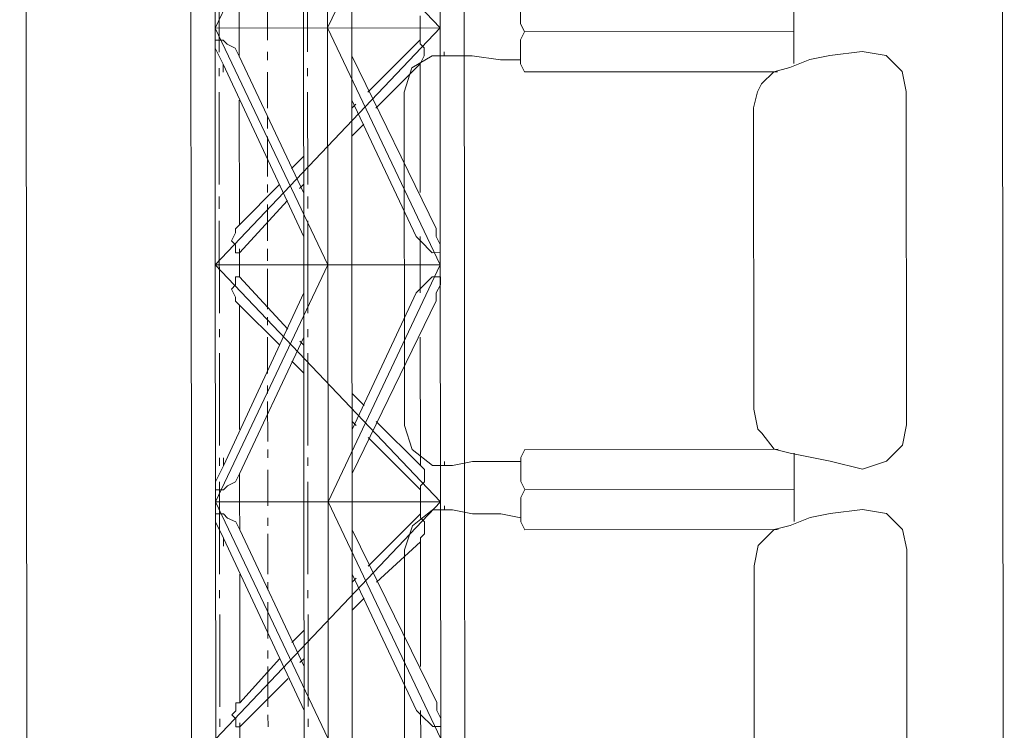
# Model space of a CAD drawing. Header units: inches. Extents: x -5850 to 5646, y 8947 to 13007.
# Tile 264 of 548: x -3189 to -3085, y 10589 to 10664. Entities that reach past the tile are written whole.
import ezdxf

# ---------------------------------------------------------------- set-up
doc = ezdxf.new("R2010")
doc.units = ezdxf.units.IN
doc.header["$MEASUREMENT"] = 0
doc.layers.add('at_Entity', color=7, linetype='Continuous')

msp = doc.modelspace()

# ---------------------------------------------------------------- linework, layer by layer
at = {"layer": 'at_Entity', "color": 7, "lineweight": 20}
for p, q in [((-3188.61, 11435.42), (-3187.75, 10467.28)), ((-3085.97, 11435.09), (-3085.11, 10467.37)), ((-3170.65, 10712.71), (-3170.61, 10662.86)), ((-3168.07, 10662.86), (-3168.1, 10687.79)), ((-3144.42, 10662.88), (-3168.1, 10687.79)), ((-3156.27, 10687.8), (-3168.07, 10662.86)), ((-3158.78, 10662.87), (-3158.8, 10687.8)), ((-3156.25, 10662.87), (-3156.27, 10687.8)), ((-3144.44, 10687.81), (-3156.25, 10662.87)), ((-3153.71, 10662.88), (-3153.74, 10687.8)), ((-3144.42, 10662.88), (-3144.44, 10687.81)), ((-3141.89, 10662.89), (-3141.91, 10687.81)), ((-3167.65, 10660.33), (-3167.66, 10670.05)), ((-3158.36, 10660.34), (-3158.37, 10670.05)), ((-3165.54, 10662.87), (-3165.54, 10665.83)), ((-3135.98, 10665.85), (-3135.98, 10663.32)), ((-3107.25, 10665.88), (-3107.25, 10663.34)), ((-3146.53, 10664.15), (-3146.53, 10662.88)), ((-3135.98, 10663.32), (-3135.55, 10662.47)), ((-3107.25, 10663.34), (-3107.25, 10662.5)), ((-3170.61, 10662.86), (-3170.59, 10637.94)), ((-3144.42, 10662.88), (-3168.07, 10662.86)), ((-3168.05, 10637.94), (-3168.07, 10662.86)), ((-3168.07, 10662.86), (-3156.22, 10637.95)), ((-3144.42, 10662.88), (-3168.05, 10637.94)), ((-3165.54, 10659.91), (-3165.54, 10662.87)), ((-3158.78, 10662.87), (-3158.76, 10637.95)), ((-3156.22, 10637.95), (-3156.25, 10662.87)), ((-3156.25, 10662.87), (-3144.4, 10637.96)), ((-3153.69, 10637.96), (-3153.71, 10662.88)), ((-3146.53, 10662.88), (-3146.53, 10661.62)), ((-3146.53, 10662.88), (-3146.53, 10661.62)), ((-3144.4, 10637.96), (-3144.42, 10662.88)), ((-3141.86, 10637.97), (-3141.89, 10662.89)), ((-3135.55, 10662.47), (-3135.97, 10661.63)), ((-3135.55, 10662.47), (-3107.25, 10662.5)), ((-3135.55, 10662.47), (-3107.25, 10662.5)), ((-3107.25, 10662.5), (-3107.25, 10659.12)), ((-3168.07, 10660.76), (-3168.07, 10661.6)), ((-3168.07, 10661.6), (-3167.23, 10661.6)), ((-3168.07, 10660.76), (-3168.07, 10661.6)), ((-3168.07, 10661.6), (-3167.23, 10661.6)), ((-3167.23, 10661.6), (-3166.81, 10661.18)), ((-3167.23, 10661.6), (-3166.81, 10661.18)), ((-3166.81, 10661.18), (-3165.96, 10660.76)), ((-3166.81, 10661.18), (-3165.96, 10660.76)), ((-3152.02, 10656.12), (-3146.53, 10661.62)), ((-3146.53, 10661.62), (-3152.02, 10656.12)), ((-3146.53, 10661.62), (-3146.53, 10661.2)), ((-3146.53, 10661.2), (-3146.53, 10661.62)), ((-3146.53, 10661.2), (-3146.11, 10660.78)), ((-3146.11, 10660.78), (-3146.53, 10661.2)), ((-3135.97, 10661.63), (-3135.97, 10659.09)), ((-3167.65, 10659.91), (-3168.07, 10660.76)), ((-3167.65, 10659.91), (-3168.07, 10660.76)), ((-3167.23, 10659.07), (-3167.65, 10659.91)), ((-3167.23, 10659.07), (-3167.65, 10659.91)), ((-3165.96, 10660.76), (-3165.54, 10659.91)), ((-3165.96, 10660.76), (-3165.54, 10659.91)), ((-3158.77, 10645.56), (-3165.54, 10659.91)), ((-3165.54, 10659.91), (-3158.77, 10645.56)), ((-3153.71, 10659.92), (-3144.82, 10641.77)), ((-3147.38, 10658.66), (-3145.26, 10659.93)), ((-3146.11, 10659.93), (-3146.53, 10659.09)), ((-3146.53, 10659.09), (-3146.11, 10659.93)), ((-3146.11, 10660.78), (-3146.11, 10659.93)), ((-3146.11, 10659.93), (-3146.11, 10660.78)), ((-3144.42, 10659.93), (-3145.26, 10659.93)), ((-3144.42, 10659.93), (-3143.15, 10659.93)), ((-3144, 10659.93), (-3144, 10660.35)), ((-3143.15, 10659.93), (-3141.04, 10659.93)), ((-3141.04, 10659.93), (-3138.08, 10659.52)), ((-3103.45, 10659.97), (-3105.56, 10659.55)), ((-3100.07, 10660.39), (-3103.45, 10659.97)), ((-3097.53, 10659.97), (-3100.07, 10660.39)), ((-3095.84, 10658.28), (-3097.53, 10659.97)), ((-3158.76, 10640.91), (-3167.23, 10659.07)), ((-3167.23, 10658.22), (-3167.23, 10659.07)), ((-3167.23, 10658.22), (-3167.23, 10659.07)), ((-3151.17, 10654.44), (-3146.53, 10659.09)), ((-3146.53, 10658.66), (-3146.53, 10659.09)), ((-3146.53, 10659.09), (-3146.53, 10658.66)), ((-3146.53, 10658.66), (-3146.53, 10659.09)), ((-3138.08, 10659.52), (-3135.97, 10659.52)), ((-3135.97, 10659.09), (-3135.55, 10658.25)), ((-3107.67, 10658.7), (-3105.56, 10659.55)), ((-3107.25, 10659.12), (-3107.25, 10659.54)), ((-3167.64, 10657.8), (-3167.65, 10658.64)), ((-3158.35, 10657.8), (-3158.36, 10658.65)), ((-3148.21, 10656.13), (-3147.38, 10658.66)), ((-3146.53, 10658.66), (-3146.52, 10645.57)), ((-3135.55, 10658.25), (-3108.94, 10658.27)), ((-3110.63, 10657), (-3109.35, 10658.27)), ((-3107.67, 10658.7), (-3109.35, 10658.27)), ((-3095.42, 10656.18), (-3095.84, 10658.28)), ((-3110.63, 10657), (-3111.04, 10656.16)), ((-3167.63, 10646.4), (-3167.64, 10656.11)), ((-3158.34, 10646.41), (-3158.35, 10656.12)), ((-3148.18, 10621.07), (-3148.21, 10656.13)), ((-3111.46, 10654.47), (-3111.04, 10656.16)), ((-3095.39, 10621.12), (-3095.42, 10656.18)), ((-3165.52, 10642.17), (-3165.53, 10655.27)), ((-3153.71, 10655.28), (-3146.94, 10640.92)), ((-3146.94, 10640.92), (-3153.71, 10655.28)), ((-3153.71, 10654.43), (-3153.28, 10654.85)), ((-3111.44, 10622.79), (-3111.46, 10654.47)), ((-3152.44, 10652.74), (-3153.7, 10651.48)), ((-3158.77, 10649.36), (-3160.04, 10648.09)), ((-3165.52, 10642.17), (-3161.3, 10646.4)), ((-3159.19, 10645.98), (-3158.77, 10646.4)), ((-3167.63, 10643.86), (-3167.63, 10645.13)), ((-3165.52, 10639.22), (-3160.46, 10644.71)), ((-3158.34, 10643.87), (-3158.34, 10645.13)), ((-3167.62, 10632.87), (-3167.63, 10642.59)), ((-3165.52, 10642.17), (-3165.52, 10642.6)), ((-3158.33, 10632.88), (-3158.34, 10642.6)), ((-3145.25, 10642.61), (-3144.82, 10641.77)), ((-3145.25, 10642.61), (-3144.82, 10641.77)), ((-3166.36, 10640.48), (-3165.94, 10641.33)), ((-3165.94, 10641.33), (-3166.36, 10640.48)), ((-3165.94, 10641.75), (-3165.52, 10642.17)), ((-3165.52, 10642.17), (-3165.94, 10641.75)), ((-3165.94, 10641.33), (-3165.94, 10641.75)), ((-3165.94, 10641.75), (-3165.94, 10641.33)), ((-3144.82, 10641.77), (-3144.82, 10640.92)), ((-3144.82, 10641.77), (-3144.82, 10640.92)), ((-3165.94, 10640.06), (-3166.36, 10640.48)), ((-3166.36, 10640.48), (-3165.94, 10640.06)), ((-3146.09, 10640.08), (-3146.94, 10640.92)), ((-3146.09, 10640.08), (-3146.94, 10640.92)), ((-3146.51, 10640.92), (-3146.51, 10637.96)), ((-3144.82, 10640.92), (-3144.4, 10640.08)), ((-3144.82, 10640.92), (-3144.4, 10640.08)), ((-3165.94, 10639.22), (-3165.94, 10640.06)), ((-3165.94, 10640.06), (-3165.94, 10639.22)), ((-3165.52, 10639.22), (-3165.94, 10639.22)), ((-3165.94, 10639.22), (-3165.52, 10639.22)), ((-3165.52, 10639.22), (-3165.52, 10639.63)), ((-3165.52, 10637.94), (-3165.52, 10639.22)), ((-3145.67, 10639.65), (-3146.09, 10640.08)), ((-3145.67, 10639.65), (-3146.09, 10640.08)), ((-3145.24, 10639.23), (-3145.67, 10639.65)), ((-3145.24, 10639.23), (-3145.67, 10639.65)), ((-3144.4, 10639.24), (-3145.24, 10639.23)), ((-3144.4, 10639.24), (-3145.24, 10639.23)), ((-3144.4, 10640.08), (-3144.4, 10639.24)), ((-3144.4, 10640.08), (-3144.4, 10639.24)), ((-3170.59, 10637.94), (-3170.57, 10613.02)), ((-3144.4, 10637.96), (-3168.05, 10637.94)), ((-3168.03, 10613.02), (-3168.05, 10637.94)), ((-3168.05, 10637.94), (-3144.37, 10613.04)), ((-3156.22, 10637.95), (-3168.03, 10613.02)), ((-3165.52, 10636.68), (-3165.52, 10637.94)), ((-3158.76, 10637.95), (-3158.74, 10613.03)), ((-3156.2, 10613.03), (-3156.22, 10637.95)), ((-3144.4, 10637.96), (-3156.2, 10613.03)), ((-3153.67, 10613.03), (-3153.69, 10637.96)), ((-3146.51, 10637.96), (-3146.51, 10635.01)), ((-3144.37, 10613.04), (-3144.4, 10637.96)), ((-3141.84, 10613.05), (-3141.86, 10637.97)), ((-3165.94, 10635.84), (-3165.94, 10636.68)), ((-3165.94, 10636.68), (-3165.52, 10636.68)), ((-3165.52, 10636.68), (-3160.44, 10631.2)), ((-3145.67, 10636.28), (-3146.09, 10635.85)), ((-3145.24, 10636.7), (-3145.67, 10636.28)), ((-3144.39, 10636.7), (-3145.24, 10636.7)), ((-3144.39, 10635.86), (-3144.39, 10636.7)), ((-3166.36, 10635.41), (-3165.94, 10635.84)), ((-3165.93, 10634.57), (-3166.36, 10635.41)), ((-3146.09, 10635.85), (-3146.93, 10635.01)), ((-3144.82, 10635.01), (-3144.39, 10635.86)), ((-3158.76, 10635), (-3167.19, 10616.83)), ((-3165.93, 10634.15), (-3165.93, 10634.57)), ((-3165.52, 10633.72), (-3165.93, 10634.15)), ((-3153.68, 10620.64), (-3146.93, 10635.01)), ((-3153.67, 10616), (-3144.82, 10634.17)), ((-3145.24, 10633.32), (-3144.82, 10634.17)), ((-3144.82, 10634.17), (-3144.82, 10635.01)), ((-3165.5, 10620.63), (-3165.52, 10633.72)), ((-3165.52, 10633.72), (-3161.28, 10629.5)), ((-3167.62, 10630.34), (-3167.62, 10631.19)), ((-3158.33, 10630.35), (-3158.33, 10631.2)), ((-3158.75, 10630.35), (-3165.5, 10615.98)), ((-3159.18, 10629.93), (-3158.75, 10629.5)), ((-3146.5, 10630.36), (-3146.49, 10617.27)), ((-3167.61, 10618.94), (-3167.62, 10628.65)), ((-3160.02, 10627.81), (-3158.75, 10626.55)), ((-3158.32, 10618.95), (-3158.33, 10628.66)), ((-3153.68, 10624.44), (-3152.41, 10623.17)), ((-3111.01, 10620.68), (-3111.44, 10622.79)), ((-3153.68, 10621.48), (-3153.25, 10621.06)), ((-3151.14, 10621.49), (-3146.49, 10616.84)), ((-3147.34, 10618.53), (-3148.18, 10621.07)), ((-3110.59, 10620.26), (-3111.01, 10620.68)), ((-3095.81, 10619), (-3095.39, 10621.12)), ((-3151.99, 10619.79), (-3146.49, 10614.31)), ((-3109.32, 10618.57), (-3110.59, 10620.26)), ((-3145.22, 10616.85), (-3147.34, 10618.53)), ((-3135.51, 10618.54), (-3135.93, 10617.7)), ((-3135.51, 10618.54), (-3108.9, 10618.57)), ((-3107.63, 10618.14), (-3109.32, 10618.57)), ((-3097.5, 10617.31), (-3095.81, 10619)), ((-3167.61, 10616.83), (-3167.61, 10617.67)), ((-3167.19, 10617.67), (-3167.19, 10616.83)), ((-3158.32, 10616.83), (-3158.32, 10617.68)), ((-3135.93, 10617.7), (-3135.93, 10615.16)), ((-3105.52, 10617.72), (-3107.63, 10618.14)), ((-3107.21, 10618.14), (-3107.21, 10617.72)), ((-3107.21, 10617.72), (-3107.21, 10615.19)), ((-3103.41, 10617.31), (-3105.52, 10617.72)), ((-3167.19, 10616.83), (-3167.61, 10615.98)), ((-3146.49, 10617.27), (-3146.49, 10616.84)), ((-3146.49, 10616.84), (-3146.07, 10616.42)), ((-3146.07, 10616.42), (-3146.07, 10615.15)), ((-3144.38, 10616.85), (-3145.22, 10616.85)), ((-3144.38, 10616.85), (-3143.11, 10616.85)), ((-3143.96, 10616.85), (-3143.96, 10617.27)), ((-3143.11, 10616.85), (-3141, 10617.27)), ((-3141, 10617.27), (-3135.93, 10617.28)), ((-3100.03, 10616.46), (-3103.41, 10617.31)), ((-3100.03, 10616.46), (-3097.5, 10617.31)), ((-3167.61, 10615.98), (-3168.03, 10615.14)), ((-3165.92, 10615.14), (-3165.5, 10615.98)), ((-3165.5, 10613.02), (-3165.5, 10615.98)), ((-3168.03, 10615.14), (-3168.03, 10614.29)), ((-3167.6, 10605.42), (-3167.61, 10615.14)), ((-3167.19, 10614.29), (-3166.76, 10614.71)), ((-3166.76, 10614.71), (-3165.92, 10615.14)), ((-3158.31, 10605.43), (-3158.32, 10615.14)), ((-3146.07, 10615.15), (-3146.49, 10614.73)), ((-3146.49, 10614.73), (-3146.49, 10614.31)), ((-3135.93, 10615.16), (-3135.51, 10614.32)), ((-3135.51, 10614.32), (-3107.21, 10614.35)), ((-3135.51, 10614.32), (-3107.21, 10614.35)), ((-3107.21, 10615.19), (-3107.21, 10614.35)), ((-3107.21, 10614.35), (-3107.2, 10610.97)), ((-3168.03, 10614.29), (-3167.19, 10614.29)), ((-3146.49, 10614.31), (-3146.49, 10613.04)), ((-3135.51, 10614.32), (-3135.93, 10613.47)), ((-3135.93, 10613.47), (-3135.93, 10610.94)), ((-3170.57, 10613.02), (-3170.54, 10588.1)), ((-3168.03, 10613.02), (-3144.37, 10613.04)), ((-3168.03, 10613.02), (-3156.18, 10588.11)), ((-3168.01, 10588.1), (-3168.03, 10613.02)), ((-3144.37, 10613.04), (-3168.01, 10588.1)), ((-3165.49, 10610.07), (-3165.5, 10613.02)), ((-3158.74, 10613.03), (-3158.72, 10588.11)), ((-3156.2, 10613.03), (-3144.35, 10588.12)), ((-3156.18, 10588.11), (-3156.2, 10613.03)), ((-3153.65, 10588.11), (-3153.67, 10613.03)), ((-3146.49, 10613.04), (-3146.49, 10611.78)), ((-3144.35, 10588.12), (-3144.37, 10613.04)), ((-3143.95, 10612.2), (-3143.95, 10612.62)), ((-3141.82, 10588.12), (-3141.84, 10613.05)), ((-3168.03, 10610.91), (-3168.03, 10611.76)), ((-3168.03, 10611.76), (-3167.19, 10611.76)), ((-3168.03, 10610.91), (-3168.03, 10611.76)), ((-3168.03, 10611.76), (-3167.19, 10611.76)), ((-3167.19, 10611.76), (-3166.76, 10611.33)), ((-3167.19, 10611.76), (-3166.76, 10611.33)), ((-3166.76, 10611.33), (-3165.91, 10610.92)), ((-3166.76, 10611.33), (-3165.91, 10610.92)), ((-3151.97, 10606.28), (-3146.49, 10611.78)), ((-3146.49, 10611.78), (-3151.97, 10606.28)), ((-3147.33, 10610.51), (-3145.22, 10612.2)), ((-3146.49, 10611.78), (-3146.49, 10611.35)), ((-3146.49, 10611.35), (-3146.49, 10611.78)), ((-3146.49, 10611.35), (-3146.07, 10610.93)), ((-3146.07, 10610.93), (-3146.49, 10611.35)), ((-3144.37, 10612.2), (-3145.22, 10612.2)), ((-3144.37, 10612.2), (-3143.11, 10612.2)), ((-3143.11, 10612.2), (-3141, 10611.78)), ((-3141, 10611.78), (-3138.04, 10611.78)), ((-3138.04, 10611.78), (-3135.93, 10611.36)), ((-3107.62, 10610.54), (-3105.52, 10611.39)), ((-3107.2, 10610.97), (-3107.2, 10611.39)), ((-3103.4, 10611.81), (-3105.52, 10611.39)), ((-3100.02, 10612.24), (-3103.4, 10611.81)), ((-3097.49, 10611.82), (-3100.02, 10612.24)), ((-3095.8, 10610.13), (-3097.49, 10611.82)), ((-3167.6, 10610.07), (-3168.03, 10610.91)), ((-3167.6, 10610.07), (-3168.03, 10610.91)), ((-3165.91, 10610.92), (-3165.49, 10610.07)), ((-3165.91, 10610.92), (-3165.49, 10610.07)), ((-3148.17, 10607.97), (-3147.33, 10610.51)), ((-3146.07, 10610.93), (-3146.07, 10609.66)), ((-3146.07, 10609.66), (-3146.07, 10610.93)), ((-3135.93, 10610.94), (-3135.5, 10610.1)), ((-3107.62, 10610.54), (-3109.31, 10610.12)), ((-3167.18, 10609.22), (-3167.6, 10610.07)), ((-3167.18, 10609.22), (-3167.6, 10610.07)), ((-3158.72, 10591.07), (-3167.18, 10609.22)), ((-3167.18, 10608.38), (-3167.18, 10609.22)), ((-3167.18, 10608.38), (-3167.18, 10609.22)), ((-3158.72, 10595.72), (-3165.49, 10610.07)), ((-3165.49, 10610.07), (-3158.72, 10595.72)), ((-3144.78, 10591.92), (-3153.67, 10610.08)), ((-3146.07, 10609.66), (-3146.48, 10609.24)), ((-3146.48, 10609.24), (-3146.07, 10609.66)), ((-3146.48, 10608.82), (-3146.48, 10609.24)), ((-3146.48, 10609.24), (-3146.48, 10608.82)), ((-3146.48, 10608.82), (-3146.48, 10609.24)), ((-3135.5, 10610.1), (-3108.89, 10610.12)), ((-3110.58, 10608.85), (-3109.31, 10610.12)), ((-3095.37, 10608.02), (-3095.8, 10610.13)), ((-3146.48, 10608.82), (-3151.12, 10604.59)), ((-3146.48, 10608.82), (-3146.47, 10595.73)), ((-3111.42, 10606.31), (-3111, 10608.43)), ((-3110.58, 10608.85), (-3111, 10608.43)), ((-3148.14, 10572.91), (-3148.17, 10607.97)), ((-3095.34, 10572.96), (-3095.37, 10608.02)), ((-3111.39, 10574.63), (-3111.42, 10606.31)), ((-3165.48, 10591.91), (-3165.49, 10605.42)), ((-3153.66, 10605.43), (-3146.89, 10591.08)), ((-3146.89, 10591.08), (-3153.66, 10605.43)), ((-3153.24, 10605.01), (-3153.66, 10604.59)), ((-3167.6, 10602.89), (-3167.6, 10603.73)), ((-3158.31, 10602.9), (-3158.31, 10603.74)), ((-3152.39, 10602.9), (-3153.66, 10601.63)), ((-3167.59, 10591.48), (-3167.59, 10601.19)), ((-3158.3, 10591.49), (-3158.3, 10601.2)), ((-3159.99, 10598.25), (-3158.73, 10599.51)), ((-3165.48, 10591.91), (-3161.26, 10596.55)), ((-3158.72, 10596.56), (-3159.15, 10596.13)), ((-3165.48, 10589.37), (-3160.41, 10594.44)), ((-3145.2, 10592.77), (-3144.78, 10591.92)), ((-3145.2, 10592.77), (-3144.78, 10591.92)), ((-3165.9, 10591.06), (-3165.9, 10591.91)), ((-3165.9, 10591.91), (-3165.48, 10591.91)), ((-3165.48, 10591.91), (-3165.9, 10591.91)), ((-3165.9, 10591.91), (-3165.9, 10591.06)), ((-3144.78, 10591.92), (-3144.78, 10591.08)), ((-3144.78, 10591.92), (-3144.78, 10591.08)), ((-3166.32, 10590.64), (-3165.9, 10591.06)), ((-3165.9, 10591.06), (-3166.32, 10590.64)), ((-3165.89, 10590.22), (-3166.32, 10590.64)), ((-3166.32, 10590.64), (-3165.89, 10590.22)), ((-3146.05, 10590.23), (-3146.89, 10591.08)), ((-3146.05, 10590.23), (-3146.89, 10591.08)), ((-3146.47, 10591.08), (-3146.46, 10588.12)), ((-3144.78, 10591.08), (-3144.35, 10590.24)), ((-3144.78, 10591.08), (-3144.35, 10590.24)), ((-3167.58, 10589.37), (-3167.58, 10590.21)), ((-3165.89, 10589.37), (-3165.89, 10590.22)), ((-3165.89, 10590.22), (-3165.89, 10589.37)), ((-3165.48, 10589.37), (-3165.48, 10589.79)), ((-3158.29, 10589.38), (-3158.29, 10590.22)), ((-3145.62, 10589.81), (-3146.05, 10590.23)), ((-3145.62, 10589.81), (-3146.05, 10590.23)), ((-3145.2, 10589.39), (-3145.62, 10589.81)), ((-3145.2, 10589.39), (-3145.62, 10589.81)), ((-3144.35, 10590.24), (-3144.35, 10589.39)), ((-3144.35, 10590.24), (-3144.35, 10589.39)), ((-3165.48, 10589.37), (-3165.89, 10589.37)), ((-3165.89, 10589.37), (-3165.48, 10589.37)), ((-3165.47, 10588.1), (-3165.48, 10589.37)), ((-3144.35, 10589.39), (-3145.2, 10589.39)), ((-3144.35, 10589.39), (-3145.2, 10589.39))]:
    msp.add_line(p, q, dxfattribs=at)
at = {"layer": 'at_Entity', "color": 3, "lineweight": 20}
for p, q in [((-3162.58, 10665.41), (-3162.58, 10661.6)), ((-3162.58, 10660.34), (-3162.58, 10659.49)), ((-3162.58, 10658.22), (-3162.57, 10654.43)), ((-3162.57, 10653.58), (-3162.57, 10652.31)), ((-3162.57, 10651.47), (-3162.57, 10647.24)), ((-3162.57, 10646.4), (-3162.56, 10645.55)), ((-3162.56, 10644.29), (-3162.56, 10640.48)), ((-3162.56, 10639.64), (-3162.56, 10638.37)), ((-3162.56, 10637.53), (-3162.55, 10633.3)), ((-3162.55, 10632.46), (-3162.55, 10631.61)), ((-3162.55, 10630.35), (-3162.55, 10626.54)), ((-3162.55, 10625.28), (-3162.55, 10624.43)), ((-3162.55, 10623.59), (-3162.54, 10619.37)), ((-3162.54, 10618.52), (-3162.54, 10617.67)), ((-3162.54, 10616.41), (-3162.54, 10612.61)), ((-3162.53, 10611.34), (-3162.53, 10610.49)), ((-3162.53, 10609.65), (-3162.53, 10605.43)), ((-3162.53, 10604.58), (-3162.53, 10603.74)), ((-3162.53, 10602.47), (-3162.52, 10598.67)), ((-3162.52, 10597.4), (-3162.52, 10596.55)), ((-3162.52, 10595.71), (-3162.52, 10591.48)), ((-3162.52, 10590.64), (-3162.51, 10589.37))]:
    msp.add_line(p, q, dxfattribs=at)

doc.saveas('drawing.dxf')
